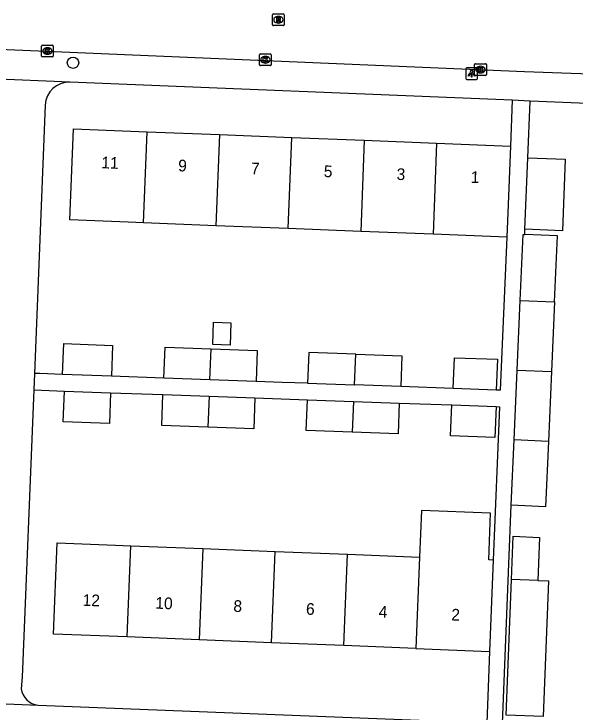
# Model space of a CAD drawing. Extents: x 160732 to 162105, y 387428 to 388479.
# Drawn here: x 161698.3 to 161746.4, y 387752 to 387811.8 of the extents above; entities that cross this region are included whole.
import ezdxf

# ---------------------------------------------------------------- set-up
doc = ezdxf.new("R2010")
doc.units = 0
for name, color, linetype in [('IMGEO_Boom', 7, 'Continuous'), ('IMGEO_Kolk', 7, 'Continuous'), ('IMGEO_Lichtpunt', 7, 'Continuous'), ('IMGEO_Pand', 7, 'Continuous'), ('IMGEO_Pand_nummerreeks', 7, 'Continuous'), ('IMGEO_Rijbaan_lokaal_open', 7, 'Continuous'), ('IMGEO_Rioolput', 7, 'Continuous'), ('IMGEO_Voetpad_open', 7, 'Continuous')]:
    doc.layers.add(name, color=color, linetype=linetype)

msp = doc.modelspace()

# ---------------------------------------------------------------- linework, layer by layer
at = {"layer": 'IMGEO_Boom'}
msp.add_circle((161703.37, 387807.64), 0.489, dxfattribs=at)
at = {"layer": 'IMGEO_Kolk'}
for p, q in [((161700.676, 387808.215), (161700.676, 387809.067)), ((161700.751, 387809.141), (161701.603, 387809.141)), ((161701.677, 387809.067), (161701.677, 387808.215)), ((161701.164, 387808.921), (161701.189, 387808.921)), ((161719.429, 387808.391), (161720.281, 387808.391)), ((161701.603, 387808.141), (161700.751, 387808.141)), ((161701.187, 387808.361), (161701.162, 387808.361)), ((161719.354, 387807.465), (161719.354, 387808.317)), ((161719.842, 387808.171), (161719.867, 387808.171)), ((161720.355, 387808.317), (161720.355, 387807.465)), ((161720.281, 387807.391), (161719.429, 387807.391)), ((161719.865, 387807.611), (161719.84, 387807.611)), ((161737.792, 387806.627), (161737.792, 387807.479)), ((161737.867, 387807.553), (161738.719, 387807.553)), ((161738.28, 387807.333), (161738.305, 387807.333)), ((161738.793, 387807.479), (161738.793, 387806.627)), ((161738.303, 387806.773), (161738.278, 387806.773)), ((161738.719, 387806.553), (161737.867, 387806.553))]:
    msp.add_line(p, q, dxfattribs=at)
for points in [[(161700.676, 387808.215), (161700.676, 387809.067)], [(161700.751, 387809.141), (161701.603, 387809.141)], [(161701.677, 387809.067), (161701.677, 387808.215)], [(161700.997, 387808.841), (161701.12, 387808.841), (161701.12, 387808.69), (161701.25, 387808.841), (161701.414, 387808.841), (161701.268, 387808.69), (161701.421, 387808.441), (161701.269, 387808.441), (161701.184, 387808.605), (161701.12, 387808.538), (161701.12, 387808.441), (161700.997, 387808.441), (161700.997, 387808.841)], [(161719.429, 387808.391), (161720.281, 387808.391)], [(161701.603, 387808.141), (161700.751, 387808.141)], [(161719.354, 387807.465), (161719.354, 387808.317)], [(161719.675, 387808.091), (161719.798, 387808.091), (161719.798, 387807.94), (161719.928, 387808.091), (161720.092, 387808.091), (161719.946, 387807.94), (161720.099, 387807.691), (161719.947, 387807.691), (161719.862, 387807.855), (161719.798, 387807.788), (161719.798, 387807.691), (161719.675, 387807.691), (161719.675, 387808.091)], [(161720.355, 387808.317), (161720.355, 387807.465)], [(161720.281, 387807.391), (161719.429, 387807.391)], [(161737.792, 387806.627), (161737.792, 387807.479)], [(161737.867, 387807.553), (161738.719, 387807.553)], [(161738.113, 387807.253), (161738.236, 387807.253), (161738.236, 387807.102), (161738.366, 387807.253), (161738.53, 387807.253), (161738.384, 387807.102), (161738.537, 387806.853), (161738.385, 387806.853), (161738.3, 387807.017), (161738.236, 387806.95), (161738.236, 387806.853), (161738.113, 387806.853), (161738.113, 387807.253)], [(161738.793, 387807.479), (161738.793, 387806.627)], [(161738.719, 387806.553), (161737.867, 387806.553)]]:
    msp.add_lwpolyline(points, dxfattribs=at)
for centre, start, end in [((161700.753, 387809.065), 91.55205, 178.44795), ((161700.753, 387809.065), 91.55205, 178.44795), ((161701.601, 387809.065), 1.55205, 88.44795), ((161701.601, 387809.065), 1.55205, 88.44795), ((161719.431, 387808.315), 91.55205, 178.44795), ((161719.431, 387808.315), 91.55205, 178.44795), ((161720.279, 387808.315), 1.55205, 88.44795), ((161720.279, 387808.315), 1.55205, 88.44795), ((161700.753, 387808.217), 181.55205, 268.44795), ((161700.753, 387808.217), 181.55205, 268.44795), ((161701.601, 387808.217), 271.55205, 358.44795), ((161701.601, 387808.217), 271.55205, 358.44795), ((161719.431, 387807.467), 181.55205, 268.44795), ((161719.431, 387807.467), 181.55205, 268.44795), ((161720.279, 387807.467), 271.55205, 358.44795), ((161720.279, 387807.467), 271.55205, 358.44795), ((161737.869, 387807.477), 91.55205, 178.44795), ((161737.869, 387807.477), 91.55205, 178.44795), ((161738.717, 387807.477), 1.55205, 88.44795), ((161738.717, 387807.477), 1.55205, 88.44795), ((161737.869, 387806.629), 181.55205, 268.44795), ((161737.869, 387806.629), 181.55205, 268.44795), ((161738.717, 387806.629), 271.55205, 358.44795), ((161738.717, 387806.629), 271.55205, 358.44795)]:
    msp.add_arc(centre, 0.0765, start, end, dxfattribs=at)
for centre, major_axis, ratio, start_param, end_param in [((161701.163, 387808.641), (-0.387, 0.002), 0.722429, 4.712389, 7.853982), ((161701.188, 387808.641), (-0.39, 0.002), 0.717154, 1.570796, 4.712389), ((161719.841, 387807.891), (-0.387, 0.002), 0.722429, 4.712389, 7.853982), ((161719.866, 387807.891), (-0.39, 0.002), 0.717154, 1.570796, 4.712389), ((161738.279, 387807.053), (-0.387, 0.002), 0.722429, 4.712389, 7.853982), ((161738.304, 387807.053), (-0.39, 0.002), 0.717154, 1.570796, 4.712389)]:
    msp.add_ellipse(centre, major_axis=major_axis, ratio=ratio, start_param=start_param, end_param=end_param, dxfattribs=at)
at = {"layer": 'IMGEO_Lichtpunt'}
for p, q in [((161737.94, 387807.202), (161737.132, 387807.202)), ((161737.94, 387807.202), (161737.132, 387807.202)), ((161737.038, 387807.107), (161737.038, 387806.3)), ((161737.038, 387807.107), (161737.038, 387806.3)), ((161738.034, 387806.3), (161738.034, 387807.107)), ((161738.034, 387806.3), (161738.034, 387807.107)), ((161737.132, 387806.206), (161737.94, 387806.206)), ((161737.132, 387806.206), (161737.94, 387806.206))]:
    msp.add_line(p, q, dxfattribs=at)
for points in [[(161737.412, 387806.771), (161737.451, 387806.743), (161737.263, 387806.481), (161737.225, 387806.508), (161737.412, 387806.771)], [(161737.514, 387806.723), (161737.561, 387806.723), (161737.561, 387806.401), (161737.514, 387806.401), (161737.514, 387806.723)], [(161737.624, 387806.743), (161737.662, 387806.77), (161737.849, 387806.508), (161737.81, 387806.48), (161737.624, 387806.743)]]:
    msp.add_lwpolyline(points, dxfattribs=at)
msp.add_circle((161737.537, 387806.905), 0.0994, dxfattribs=at)
for centre, start, end in [((161737.132, 387807.107), 90, 180), ((161737.132, 387807.107), 90, 180), ((161737.94, 387807.107), 0, 90), ((161737.94, 387807.107), 0, 90), ((161737.132, 387806.3), 180, 270), ((161737.132, 387806.3), 180, 270), ((161737.94, 387806.3), 270, 0), ((161737.94, 387806.3), 270, 360)]:
    msp.add_arc(centre, 0.0946, start, end, dxfattribs=at)
at = {"layer": 'IMGEO_Pand'}
for points in [[(161709.421, 387793.918), (161708.097, 387793.97), (161703.1, 387794.167), (161703.408, 387801.975), (161709.729, 387801.726)], [(161709.421, 387793.918), (161709.729, 387801.726)], [(161709.729, 387801.726), (161715.929, 387801.481)], [(161715.929, 387801.481), (161715.622, 387793.674)], [(161715.929, 387801.481), (161722.13, 387801.237)], [(161721.822, 387793.429), (161722.13, 387801.237)], [(161722.13, 387801.237), (161728.33, 387800.993)], [(161728.33, 387800.993), (161728.023, 387793.185)], [(161728.33, 387800.993), (161734.531, 387800.748)], [(161734.531, 387800.748), (161734.223, 387792.941)], [(161734.531, 387800.748), (161740.85, 387800.499)], [(161740.85, 387800.499), (161740.653, 387795.503), (161740.542, 387792.692)], [(161742.34, 387799.503), (161745.553, 387799.377), (161745.31, 387793.243), (161742.097, 387793.369)], [(161742.097, 387793.369), (161742.34, 387799.503)], [(161715.622, 387793.674), (161709.421, 387793.918)], [(161721.822, 387793.429), (161715.622, 387793.674)], [(161728.023, 387793.185), (161721.822, 387793.429)], [(161734.223, 387792.941), (161728.023, 387793.185)], [(161740.542, 387792.692), (161734.223, 387792.941)], [(161741.705, 387787.264), (161741.957, 387792.927), (161742.079, 387792.922)], [(161744.647, 387787.142), (161744.899, 387792.796), (161742.079, 387792.922)], [(161741.439, 387781.288), (161741.705, 387787.264)], [(161741.705, 387787.264), (161744.647, 387787.142)], [(161744.647, 387787.142), (161744.381, 387781.165)], [(161716.827, 387783.43), (161715.353, 387783.483), (161715.423, 387785.412), (161716.897, 387785.359), (161716.827, 387783.43)], [(161702.462, 387780.927), (161702.58, 387783.567), (161706.755, 387783.416), (161706.66, 387780.776)], [(161711.158, 387780.613), (161711.253, 387783.254), (161715.207, 387783.112)], [(161715.103, 387780.471), (161715.207, 387783.112)], [(161715.207, 387783.112), (161719.157, 387782.969), (161719.062, 387780.328)], [(161727.609, 387782.664), (161723.577, 387782.81), (161723.474, 387780.169)], [(161727.506, 387780.024), (161727.609, 387782.664)], [(161727.609, 387782.664), (161731.56, 387782.522), (161731.465, 387779.881)], [(161735.962, 387779.719), (161736.058, 387782.36), (161739.757, 387782.226), (161739.639, 387779.586)], [(161706.66, 387780.776), (161702.462, 387780.927)], [(161741.173, 387775.31), (161741.439, 387781.288)], [(161741.439, 387781.288), (161744.381, 387781.165)], [(161744.381, 387781.165), (161744.116, 387775.187)], [(161715.103, 387780.471), (161711.158, 387780.613)], [(161719.062, 387780.328), (161715.103, 387780.471)], [(161723.474, 387780.169), (161727.506, 387780.024)], [(161731.465, 387779.881), (161727.506, 387780.024)], [(161739.639, 387779.586), (161735.962, 387779.719)], [(161706.578, 387779.362), (161706.482, 387776.721), (161702.535, 387776.864), (161702.63, 387779.505)], [(161702.63, 387779.505), (161706.578, 387779.362)], [(161714.92, 387776.417), (161710.98, 387776.559), (161711.075, 387779.2)], [(161711.075, 387779.2), (161715.025, 387779.057)], [(161715.025, 387779.057), (161714.92, 387776.417)], [(161718.955, 387778.915), (161718.859, 387776.274), (161714.92, 387776.417)], [(161715.025, 387779.057), (161718.955, 387778.915)], [(161727.297, 387775.97), (161723.357, 387776.112), (161723.452, 387778.753)], [(161723.452, 387778.753), (161727.402, 387778.611)], [(161727.402, 387778.611), (161727.297, 387775.97)], [(161727.402, 387778.611), (161731.333, 387778.469)], [(161731.333, 387778.469), (161731.237, 387775.828), (161727.297, 387775.97)], [(161739.63, 387778.17), (161739.512, 387775.53), (161735.735, 387775.666), (161735.83, 387778.307)], [(161735.83, 387778.307), (161739.63, 387778.17)], [(161740.925, 387769.72), (161741.173, 387775.31)], [(161744.116, 387775.187), (161743.867, 387769.589), (161740.925, 387769.72)], [(161744.116, 387775.187), (161741.173, 387775.31)], [(161739.377, 387765.011), (161739.005, 387765.046), (161739.163, 387769.023), (161733.228, 387769.259), (161733.069, 387765.262)], [(161740.95, 387763.338), (161741.098, 387767.054), (161743.356, 387766.964), (161743.209, 387763.264)], [(161708.007, 387758.429), (161701.698, 387758.68), (161702.009, 387766.498), (161707.006, 387766.299), (161708.318, 387766.247)], [(161708.007, 387758.429), (161708.318, 387766.247)], [(161708.318, 387766.247), (161714.506, 387766.001)], [(161714.506, 387766.001), (161714.195, 387758.183)], [(161714.506, 387766.001), (161720.693, 387765.754)], [(161720.382, 387757.937), (161720.693, 387765.754)], [(161720.693, 387765.754), (161726.881, 387765.508)], [(161726.57, 387757.69), (161726.881, 387765.508)], [(161726.881, 387765.508), (161733.069, 387765.262)], [(161733.069, 387765.262), (161732.758, 387757.444)], [(161739.377, 387765.011), (161739.265, 387762.19), (161739.066, 387757.193)], [(161743.209, 387763.264), (161744.119, 387763.228), (161743.657, 387751.612), (161740.488, 387751.738), (161740.95, 387763.338)], [(161743.209, 387763.264), (161740.95, 387763.338)], [(161714.195, 387758.183), (161708.007, 387758.429)], [(161720.382, 387757.937), (161714.195, 387758.183)], [(161726.57, 387757.69), (161720.382, 387757.937)], [(161732.758, 387757.444), (161726.57, 387757.69)], [(161732.758, 387757.444), (161739.066, 387757.193)]]:
    msp.add_lwpolyline(points, dxfattribs=at)
at = {"layer": 'IMGEO_Rijbaan_lokaal_open'}
msp.add_lwpolyline([(161636.304, 387811.344), (161640.411, 387811.175), (161656.698, 387810.505), (161742.061, 387806.898), (161746.058, 387806.738), (161757.711, 387806.339), (161764.654, 387806.046)], dxfattribs=at)
at = {"layer": 'IMGEO_Rioolput'}
for p, q in [((161720.468, 387810.893), (161720.468, 387811.745)), ((161720.543, 387811.819), (161721.395, 387811.819)), ((161720.956, 387811.599), (161720.981, 387811.599)), ((161721.469, 387811.745), (161721.469, 387810.893)), ((161721.395, 387810.819), (161720.543, 387810.819)), ((161720.979, 387811.039), (161720.954, 387811.039))]:
    msp.add_line(p, q, dxfattribs=at)
for points in [[(161720.468, 387810.893), (161720.468, 387811.745)], [(161720.543, 387811.819), (161721.395, 387811.819)], [(161721.057, 387811.517), (161720.805, 387811.519), (161720.805, 387811.119)], [(161720.983, 387811.438), (161720.929, 387811.438), (161720.929, 387811.357)], [(161721.469, 387811.745), (161721.469, 387810.893)], [(161721.395, 387810.819), (161720.543, 387810.819)], [(161720.805, 387811.119), (161720.929, 387811.119), (161720.929, 387811.281), (161720.94, 387811.281)], [(161720.929, 387811.357), (161720.981, 387811.357)], [(161720.987, 387811.252), (161721.058, 387811.119), (161721.198, 387811.119), (161721.133, 387811.245)]]:
    msp.add_lwpolyline(points, dxfattribs=at)
for centre, radius, start, end in [((161720.545, 387811.743), 0.0765, 91.55205, 178.44795), ((161720.545, 387811.743), 0.0765, 91.55205, 178.44795), ((161720.989, 387811.342), 0.0964, 77.00612, 93.18647), ((161721.003, 387811.399), 0.0378, 276.66336, 79.67722), ((161721.056, 387811.407), 0.109, 350.36119, 89.41601), ((161721.054, 387811.407), 0.112, 277.58423, 350.98172), ((161721.393, 387811.743), 0.0765, 1.55205, 88.44795), ((161721.393, 387811.743), 0.0765, 1.55205, 88.44795), ((161720.545, 387810.895), 0.0765, 181.55205, 268.44795), ((161720.545, 387810.895), 0.0765, 181.55205, 268.44795), ((161720.939, 387811.228), 0.0533, 26.02933, 88.69889), ((161720.965, 387811.546), 0.19, 274.7715, 282.96867), ((161721.038, 387811.192), 0.108, 29.51342, 73.79051), ((161721.393, 387810.895), 0.0765, 271.55205, 358.44795), ((161721.393, 387810.895), 0.0765, 271.55205, 358.44795)]:
    msp.add_arc(centre, radius, start, end, dxfattribs=at)
for centre, major_axis, ratio, start_param, end_param in [((161720.955, 387811.319), (-0.387, 0.002), 0.722429, 4.712389, 7.853982), ((161720.98, 387811.319), (-0.39, 0.002), 0.717154, 1.570796, 4.712389)]:
    msp.add_ellipse(centre, major_axis=major_axis, ratio=ratio, start_param=start_param, end_param=end_param, dxfattribs=at)
at = {"layer": 'IMGEO_Voetpad_open'}
for points in [[(161703.103, 387805.963), (161703.084, 387805.965), (161696.292, 387806.27), (161696.242, 387806.269)], [(161741.009, 387804.422), (161703.103, 387805.963)], [(161741.009, 387804.422), (161740.85, 387800.499)], [(161742.537, 387804.36), (161741.009, 387804.422)], [(161742.34, 387799.503), (161742.537, 387804.36)], [(161763.455, 387803.55), (161760.804, 387803.617), (161742.537, 387804.36)], [(161700.991, 387804.015), (161700.063, 387781.016)], [(161742.079, 387792.922), (161742.097, 387793.369)], [(161740.542, 387792.692), (161739.99, 387779.571), (161739.639, 387779.586)], [(161700.063, 387781.016), (161700.006, 387779.602)], [(161702.462, 387780.927), (161700.524, 387780.997), (161700.063, 387781.016)], [(161711.158, 387780.613), (161706.66, 387780.776)], [(161723.474, 387780.169), (161721.302, 387780.247), (161719.062, 387780.328)], [(161735.962, 387779.719), (161731.465, 387779.881)], [(161700.006, 387779.602), (161699.012, 387754.972), (161698.935, 387753.985)], [(161700.006, 387779.602), (161702.63, 387779.505)], [(161706.578, 387779.362), (161711.075, 387779.2)], [(161718.955, 387778.915), (161723.452, 387778.753)], [(161731.333, 387778.469), (161735.83, 387778.307)], [(161739.63, 387778.17), (161739.93, 387778.157), (161739.377, 387765.011)], [(161740.174, 387751.01), (161740.925, 387769.72)], [(161739.066, 387757.193), (161738.823, 387751.064)], [(161694.209, 387752.832), (161700.38, 387752.59)], [(161700.38, 387752.59), (161738.823, 387751.064)]]:
    msp.add_lwpolyline(points, dxfattribs=at)
for centre, radius, start, end in [((161703.022, 387803.931), 2.033, 87.72784, 177.64585), ((161700.484, 387754.144), 1.557, 185.85353, 266.16372)]:
    msp.add_arc(centre, radius, start, end, dxfattribs=at)

# ---------------------------------------------------------------- texts
at = {"layer": 'IMGEO_Pand_nummerreeks'}
for s, rotation, p in [('11', 357.74251, (161705.778, 387798.598)), ('9', 357.74251, (161712.364, 387798.339)), ('7', 357.74251, (161718.605, 387798.093)), ('5', 357.74251, (161724.845, 387797.847)), ('3', 357.74251, (161731.085, 387797.601)), ('1', 357.74251, (161737.44, 387797.351)), ('12', 357.72121, (161704.174, 387761.103)), ('10', 357.72121, (161710.408, 387760.855)), ('8', 357.72121, (161717.097, 387760.589)), ('6', 357.72121, (161723.321, 387760.341)), ('4', 357.72121, (161729.549, 387760.093)), ('2', 357.71963, (161735.774, 387759.846))]:
    msp.add_text(s, height=1, rotation=rotation, dxfattribs=at).set_placement(p)

doc.saveas('drawing.dxf')
